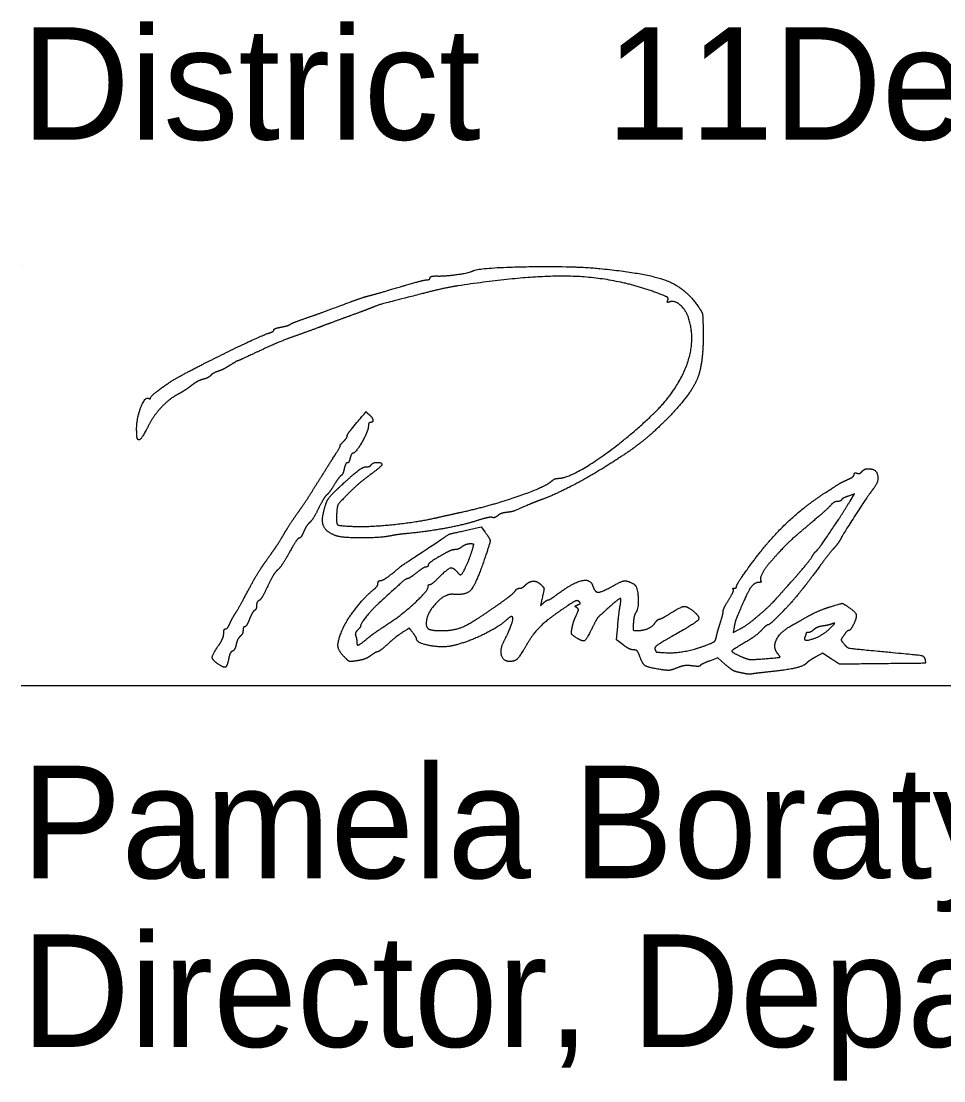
# Model space of a CAD drawing. Extents: x -7.1 to 34, y 0 to 22.
# Drawn here: x 24.528 to 25.676, y 9.207 to 10.526 of the extents above; entities that cross this region are included whole.
import ezdxf

# ---------------------------------------------------------------- set-up
doc = ezdxf.new("R2010")
doc.units = 0
doc.layers.add('SH_Data', color=7, linetype='Continuous')
doc.layers.add('SH_Text', color=7, linetype='Continuous')

msp = doc.modelspace()

# ---------------------------------------------------------------- linework, layer by layer
at = {"layer": 'SH_Data'}
for p, q in [((24.5279, 10.2211), (24.5279, 10.2211)), ((24.5279, 9.6988), (28.0279, 9.6988))]:
    msp.add_line(p, q, dxfattribs=at)
at = {"layer": 'SH_Text'}
for points in [[(25.5597, 9.9283), (25.5651, 9.9372), (25.5577, 9.9346)], [(25.0824, 9.8921), (25.1004, 9.8962), (25.1051, 9.89)], [(25.2773, 9.7493), (25.269, 9.7556), (25.2704, 9.7727)], [(25.4153, 9.7713), (25.4143, 9.7648), (25.4229, 9.7693)], [(25.5361, 9.732), (25.5255, 9.7388), (25.5171, 9.7343)], [(25.4043, 9.725), (25.3951, 9.7333), (25.3845, 9.7292)]]:
    msp.add_lwpolyline(points, dxfattribs=at)
for points in [[(25.0458, 10.2085), (25.0554, 10.2082), (25.0864, 10.2126), (25.0898, 10.2147)], [(25.0898, 10.2147), (25.0966, 10.2189), (25.2136, 10.2212), (25.248, 10.2178)], [(25.248, 10.2178), (25.3072, 10.212), (25.3548, 10.1937), (25.3706, 10.1706)], [(25, 10.1951), (25.0161, 10.1999), (25.031, 10.2038), (25.033, 10.2038)], [(25.033, 10.2038), (25.0351, 10.2038), (25.0368, 10.2049), (25.0368, 10.2063)], [(25.0368, 10.2063), (25.0368, 10.2076), (25.0408, 10.2086), (25.0458, 10.2085)], [(25.3205, 10.187), (25.2699, 10.206), (25.1619, 10.21), (25.0716, 10.1962)], [(24.9372, 10.1761), (24.9451, 10.1791), (24.9559, 10.1826), (24.9612, 10.184)], [(24.9612, 10.184), (24.9665, 10.1853), (24.9839, 10.1903), (25, 10.1951)], [(25.0272, 10.1865), (24.9762, 10.1734), (24.9719, 10.1721), (24.9612, 10.1678)], [(25.0716, 10.1962), (25.0623, 10.1948), (25.0424, 10.1905), (25.0272, 10.1865)], [(25.3328, 10.1784), (25.3338, 10.1809), (25.3303, 10.1833), (25.3205, 10.187)], [(24.8808, 10.1555), (24.8955, 10.1606), (24.9019, 10.163), (24.9372, 10.1761)], [(25.3352, 10.1763), (25.3326, 10.1753), (25.3319, 10.176), (25.3328, 10.1784)], [(25.3586, 10.1564), (25.3553, 10.1662), (25.3409, 10.1785), (25.3352, 10.1763)], [(25.3706, 10.1706), (25.3755, 10.1634), (25.3764, 10.159), (25.3768, 10.1412)], [(24.9384, 10.1593), (24.9285, 10.1557), (24.9134, 10.1501), (24.9048, 10.1469)], [(24.9612, 10.1678), (24.9585, 10.1667), (24.9483, 10.1629), (24.9384, 10.1593)], [(24.8424, 10.1413), (24.8424, 10.1423), (24.8464, 10.144), (24.8514, 10.1449)], [(24.8514, 10.1449), (24.8563, 10.1458), (24.8615, 10.1474), (24.8628, 10.1484)], [(24.8628, 10.1484), (24.8641, 10.1493), (24.8722, 10.1526), (24.8808, 10.1555)], [(24.9048, 10.1469), (24.8962, 10.1436), (24.88, 10.1377), (24.8688, 10.1337)], [(25.3131, 10.0352), (25.344, 10.0647), (25.3679, 10.1282), (25.3586, 10.1564)], [(24.7248, 10.0834), (24.755, 10.0996), (24.8286, 10.1353), (24.837, 10.1377)], [(24.8688, 10.1337), (24.8576, 10.1298), (24.8372, 10.1212), (24.8236, 10.1147)], [(24.837, 10.1377), (24.84, 10.1386), (24.8424, 10.1402), (24.8424, 10.1413)], [(25.3768, 10.1412), (25.3775, 10.1004), (25.3614, 10.0607), (25.332, 10.0308)], [(24.8236, 10.1147), (24.8099, 10.1083), (24.7983, 10.103), (24.7977, 10.103)], [(24.7877, 10.0973), (24.7828, 10.0942), (24.7761, 10.0908), (24.7729, 10.0898)], [(24.7977, 10.103), (24.7971, 10.103), (24.7927, 10.1004), (24.7877, 10.0973)], [(24.6888, 10.0567), (24.6888, 10.0589), (24.7142, 10.0777), (24.7248, 10.0834)], [(24.754, 10.0798), (24.7505, 10.0789), (24.7438, 10.0753), (24.7392, 10.0717)], [(24.7637, 10.0846), (24.7619, 10.0828), (24.7576, 10.0807), (24.754, 10.0798)], [(24.7729, 10.0898), (24.7697, 10.0888), (24.7655, 10.0864), (24.7637, 10.0846)], [(24.7392, 10.0717), (24.7346, 10.0681), (24.7274, 10.0635), (24.7233, 10.0614)], [(24.6716, 10.0189), (24.6717, 10.0321), (24.6823, 10.0587), (24.6865, 10.0561)], [(24.6865, 10.0561), (24.6877, 10.0553), (24.6888, 10.0556), (24.6888, 10.0567)], [(24.7233, 10.0614), (24.7129, 10.0561), (24.693, 10.0352), (24.6868, 10.0231)], [(24.939, 10.0178), (24.9575, 10.0399), (24.9568, 10.0394), (24.9609, 10.036)], [(24.9624, 10.0262), (24.9611, 10.0262), (24.96, 10.0239), (24.96, 10.0211)], [(24.9609, 10.036), (24.9652, 10.0324), (24.9661, 10.0262), (24.9624, 10.0262)], [(25.1964, 9.9566), (25.2105, 9.9566), (25.2786, 10.0025), (25.3131, 10.0352)], [(25.332, 10.0308), (25.3134, 10.0119), (25.281, 9.987), (25.2505, 9.9682)], [(24.673, 10.0052), (24.6722, 10.006), (24.6716, 10.0121), (24.6716, 10.0189)], [(24.6868, 10.0231), (24.6801, 10.0102), (24.6748, 10.0033), (24.673, 10.0052)], [(24.9336, 10.0092), (24.9336, 10.0104), (24.936, 10.0143), (24.939, 10.0178)], [(24.96, 10.0211), (24.96, 10.0155), (24.9441, 9.9878), (24.9409, 9.9878)], [(24.925, 9.9974), (24.9245, 9.9974), (24.9261, 9.9995), (24.9288, 10.0022)], [(24.9288, 10.0022), (24.9314, 10.0048), (24.9336, 10.0079), (24.9336, 10.0092)], [(24.916, 9.9817), (24.9216, 9.9903), (24.9256, 9.9974), (24.925, 9.9974)], [(24.9409, 9.9878), (24.9398, 9.9878), (24.9382, 9.9851), (24.9374, 9.9818)], [(24.894, 9.9467), (24.9006, 9.9573), (24.9105, 9.9731), (24.916, 9.9817)], [(24.9337, 9.9758), (24.9325, 9.9758), (24.9309, 9.9725), (24.93, 9.9686)], [(24.9374, 9.9818), (24.9366, 9.9785), (24.9349, 9.9758), (24.9337, 9.9758)], [(24.9576, 9.971), (24.9601, 9.971), (24.9628, 9.972), (24.9636, 9.9734)], [(24.9768, 9.9737), (24.9768, 9.9726), (24.97, 9.9667), (24.9618, 9.9606)], [(24.9636, 9.9734), (24.9654, 9.9763), (24.9768, 9.9766), (24.9768, 9.9737)], [(24.9261, 9.96), (24.9248, 9.9592), (24.921, 9.9541), (24.9176, 9.9486)], [(24.9252, 9.9468), (24.9409, 9.9614), (24.9536, 9.971), (24.9576, 9.971)], [(24.93, 9.9686), (24.9291, 9.9646), (24.9274, 9.9608), (24.9261, 9.96)], [(24.9618, 9.9606), (24.9535, 9.9545), (24.941, 9.9436), (24.934, 9.9365)], [(25.2505, 9.9682), (25.2313, 9.9563), (25.1901, 9.9353), (25.176, 9.9302)], [(25.557, 9.9552), (25.5613, 9.9571), (25.5648, 9.96), (25.5648, 9.9615)], [(25.5648, 9.9615), (25.5648, 9.963), (25.5663, 9.9637), (25.5682, 9.963)], [(25.5682, 9.963), (25.5701, 9.9622), (25.5729, 9.9632), (25.5745, 9.9651)], [(25.5745, 9.9651), (25.5761, 9.967), (25.5798, 9.9686), (25.5827, 9.9686)], [(25.5827, 9.9686), (25.5921, 9.9686), (25.5959, 9.9525), (25.5885, 9.9435)], [(24.8722, 9.9137), (24.8776, 9.9212), (24.8874, 9.936), (24.894, 9.9467)], [(24.9038, 9.9122), (24.9066, 9.9252), (24.9127, 9.9352), (24.9252, 9.9468)], [(24.9176, 9.9486), (24.9142, 9.9431), (24.9101, 9.9375), (24.9084, 9.9361)], [(25.0764, 9.9146), (25.1133, 9.9228), (25.1796, 9.9457), (25.1882, 9.9532)], [(25.1882, 9.9532), (25.1903, 9.9551), (25.1939, 9.9566), (25.1964, 9.9566)], [(25.528, 9.9382), (25.5469, 9.9504), (25.5488, 9.9515), (25.557, 9.9552)], [(24.9084, 9.9361), (24.9068, 9.9348), (24.9021, 9.9272), (24.8981, 9.9192)], [(24.934, 9.9365), (24.9233, 9.9255), (24.9211, 9.9219), (24.9206, 9.9136)], [(25.4334, 9.8457), (25.4556, 9.8765), (25.5007, 9.9205), (25.528, 9.9382)], [(25.5885, 9.9435), (25.5843, 9.9385), (25.5515, 9.8881), (25.5483, 9.8819)], [(25.5577, 9.9346), (25.5537, 9.9332), (25.5498, 9.9311), (25.549, 9.9299)], [(25.1603, 9.924), (25.1433, 9.9166), (25.1384, 9.9149), (25.1318, 9.9141)], [(25.176, 9.9302), (25.1714, 9.9286), (25.1643, 9.9258), (25.1603, 9.924)], [(25.5349, 9.9224), (25.5322, 9.9194), (25.5197, 9.9083), (25.5072, 9.8978)], [(25.5169, 9.8654), (25.5197, 9.8673), (25.5479, 9.9088), (25.5597, 9.9283)], [(25.5437, 9.9278), (25.5415, 9.9278), (25.5375, 9.9253), (25.5349, 9.9224)], [(25.549, 9.9299), (25.5483, 9.9287), (25.5459, 9.9278), (25.5437, 9.9278)], [(24.8555, 9.8882), (24.8593, 9.8948), (24.8669, 9.9063), (24.8722, 9.9137)], [(24.8981, 9.9192), (24.8941, 9.9112), (24.889, 9.9032), (24.8868, 9.9014)], [(24.9192, 9.8853), (24.9087, 9.8892), (24.9016, 9.9017), (24.9038, 9.9122)], [(24.9206, 9.9136), (24.9197, 9.9002), (24.9238, 9.8973), (24.9444, 9.8967)], [(24.9444, 9.8967), (24.9636, 9.8962), (25.0215, 9.9023), (25.0428, 9.9071)], [(25.0428, 9.9071), (25.0507, 9.9089), (25.0658, 9.9123), (25.0764, 9.9146)], [(25.1142, 9.9079), (25.1125, 9.9085), (25.1044, 9.9068), (25.0962, 9.9042)], [(25.121, 9.9101), (25.1189, 9.9083), (25.1158, 9.9073), (25.1142, 9.9079)], [(25.1318, 9.9141), (25.1279, 9.9137), (25.123, 9.9119), (25.121, 9.9101)], [(24.8868, 9.9014), (24.8847, 9.8996), (24.8814, 9.8945), (24.8796, 9.8901)], [(25.0962, 9.9042), (25.0797, 9.8989), (25.0346, 9.8904), (25.0108, 9.8881)], [(25.5072, 9.8978), (25.4876, 9.8813), (25.4759, 9.8699), (25.4592, 9.851)], [(24.8425, 9.8675), (24.8458, 9.8723), (24.8517, 9.8816), (24.8555, 9.8882)], [(24.8739, 9.8822), (24.8726, 9.8822), (24.8672, 9.8743), (24.8618, 9.8646)], [(24.8796, 9.8901), (24.8777, 9.8858), (24.8752, 9.8822), (24.8739, 9.8822)], [(24.9904, 9.8855), (24.9767, 9.8824), (24.9272, 9.8823), (24.9192, 9.8853)], [(25.0108, 9.8881), (25.0025, 9.8873), (24.9933, 9.8861), (24.9904, 9.8855)], [(25.0284, 9.8657), (25.06, 9.8867), (25.0614, 9.8874), (25.0824, 9.8921)], [(25.1051, 9.89), (25.1117, 9.8812), (25.1115, 9.8764), (25.1038, 9.8538)], [(25.5483, 9.8819), (25.5466, 9.8784), (25.5427, 9.873), (25.5397, 9.8698)], [(24.8289, 9.8483), (24.833, 9.8541), (24.8391, 9.8628), (24.8425, 9.8675)], [(25.0678, 9.8678), (25.0656, 9.8678), (25.0612, 9.8663), (25.0581, 9.8646)], [(25.0765, 9.8713), (25.074, 9.8693), (25.07, 9.8678), (25.0678, 9.8678)], [(25.075, 9.8366), (25.0768, 9.8366), (25.0866, 9.8577), (25.0897, 9.8684)], [(25.0864, 9.8749), (25.0835, 9.8748), (25.0791, 9.8732), (25.0765, 9.8713)], [(25.0897, 9.8684), (25.0914, 9.8741), (25.091, 9.8749), (25.0864, 9.8749)], [(25.5397, 9.8698), (25.5367, 9.8665), (25.5278, 9.8552), (25.5199, 9.8445)], [(24.8618, 9.8646), (24.8565, 9.8549), (24.8498, 9.8449), (24.847, 9.8424)], [(24.9892, 9.8378), (25.0029, 9.8488), (25.0009, 9.8475), (25.0284, 9.8657)], [(25.0581, 9.8646), (25.0436, 9.8567), (25.0344, 9.8503), (25.0344, 9.8483)], [(25.1038, 9.8538), (25.0935, 9.8239), (25.0815, 9.8108), (25.0656, 9.8122)], [(25.4817, 9.8224), (25.497, 9.8395), (25.5106, 9.8559), (25.513, 9.8602)], [(25.513, 9.8602), (25.5142, 9.8624), (25.5159, 9.8647), (25.5169, 9.8654)], [(24.81, 9.8162), (24.8163, 9.828), (24.8248, 9.8425), (24.8289, 9.8483)], [(24.847, 9.8424), (24.8441, 9.8398), (24.8386, 9.8307), (24.8347, 9.8222)], [(25.0317, 9.8462), (25.0303, 9.8462), (25.025, 9.8429), (25.02, 9.839)], [(25.0344, 9.8483), (25.0344, 9.8471), (25.0332, 9.8462), (25.0317, 9.8462)], [(25.0488, 9.8342), (25.0589, 9.8443), (25.0654, 9.8461), (25.0704, 9.8402)], [(25.4184, 9.8223), (25.4184, 9.8237), (25.4251, 9.8342), (25.4334, 9.8457)], [(25.4592, 9.851), (25.4533, 9.8444), (25.4471, 9.8315), (25.4485, 9.8291)], [(25.5199, 9.8445), (25.512, 9.8339), (25.5043, 9.8237), (25.5029, 9.8219)], [(24.972, 9.8259), (24.972, 9.8278), (24.9735, 9.8294), (24.9754, 9.8294)], [(25.0088, 9.8317), (25.0069, 9.8317), (24.9985, 9.8245), (24.9732, 9.8012)], [(24.9754, 9.8294), (24.9772, 9.8294), (24.9834, 9.8331), (24.9892, 9.8378)], [(25.02, 9.839), (25.015, 9.835), (25.01, 9.8318), (25.0088, 9.8317)], [(25.0368, 9.8246), (25.0381, 9.8246), (25.0435, 9.8289), (25.0488, 9.8342)], [(25.0704, 9.8402), (25.072, 9.8382), (25.0741, 9.8366), (25.075, 9.8366)], [(25.1555, 9.8237), (25.1605, 9.8286), (25.1705, 9.8287), (25.1754, 9.8237)], [(25.1935, 9.8111), (25.2138, 9.8263), (25.2365, 9.8319), (25.2395, 9.8224)], [(25.2633, 9.8221), (25.2752, 9.8287), (25.2825, 9.8294), (25.2907, 9.8248)], [(25.4485, 9.8291), (25.4493, 9.8279), (25.4482, 9.827), (25.4462, 9.827)], [(24.7946, 9.7886), (24.7968, 9.7919), (24.8037, 9.8043), (24.81, 9.8162)], [(24.8347, 9.8222), (24.8307, 9.8136), (24.826, 9.8057), (24.8242, 9.8046)], [(24.9285, 9.7699), (24.933, 9.7803), (24.9562, 9.8098), (24.9666, 9.8181)], [(24.9666, 9.8181), (24.9695, 9.8205), (24.972, 9.824), (24.972, 9.8259)], [(24.9883, 9.778), (25.0039, 9.7884), (25.0344, 9.8171), (25.0344, 9.8214)], [(25.0344, 9.8214), (25.0344, 9.8232), (25.0355, 9.8246), (25.0368, 9.8246)], [(25.1004, 9.7849), (25.119, 9.7973), (25.1414, 9.8139), (25.1431, 9.8167)], [(25.1431, 9.8167), (25.1442, 9.8184), (25.1465, 9.8198), (25.1483, 9.8198)], [(25.1483, 9.8198), (25.1501, 9.8198), (25.1534, 9.8215), (25.1555, 9.8237)], [(25.1754, 9.8237), (25.1786, 9.8206), (25.1788, 9.8181), (25.1767, 9.809)], [(25.2395, 9.8224), (25.2419, 9.8148), (25.25, 9.8147), (25.2633, 9.8221)], [(25.2907, 9.8248), (25.2951, 9.8223), (25.2967, 9.7943), (25.2928, 9.7892)], [(25.4086, 9.8055), (25.4125, 9.8117), (25.415, 9.8175), (25.4142, 9.8183)], [(25.4142, 9.8183), (25.4134, 9.8191), (25.414, 9.8198), (25.4156, 9.8198)], [(25.4156, 9.8198), (25.4171, 9.8198), (25.4184, 9.8209), (25.4184, 9.8223)], [(25.4462, 9.827), (25.4399, 9.827), (25.4304, 9.8118), (25.4183, 9.7826)], [(25.4661, 9.8049), (25.4692, 9.8085), (25.4762, 9.8163), (25.4817, 9.8224)], [(25.5029, 9.8219), (25.4896, 9.8054), (25.485, 9.8003), (25.4732, 9.7881)], [(24.8242, 9.8046), (24.8223, 9.8036), (24.8208, 9.8007), (24.8208, 9.7982)], [(24.9732, 9.8012), (24.9641, 9.7929), (24.9504, 9.7758), (24.9504, 9.7728)], [(25.0656, 9.8122), (25.0552, 9.8131), (25.032, 9.7877), (25.032, 9.7755)], [(25.1767, 9.809), (25.1744, 9.7987), (25.1745, 9.7982), (25.1783, 9.8017)], [(25.1783, 9.8017), (25.1805, 9.8037), (25.1832, 9.8054), (25.1841, 9.8054)], [(25.1841, 9.8054), (25.1851, 9.8054), (25.1893, 9.8079), (25.1935, 9.8111)], [(25.2222, 9.8033), (25.2204, 9.8051), (25.2145, 9.8023), (25.202, 9.7938)], [(25.2206, 9.7991), (25.2236, 9.8002), (25.224, 9.8015), (25.2222, 9.8033)], [(25.2734, 9.7976), (25.2752, 9.807), (25.2726, 9.8074), (25.2633, 9.7992)], [(25.4016, 9.7907), (25.4016, 9.7925), (25.4047, 9.7992), (25.4086, 9.8055)], [(25.446, 9.7861), (25.4539, 9.7929), (25.4629, 9.8014), (25.4661, 9.8049)], [(25.5353, 9.7968), (25.5493, 9.801), (25.5505, 9.801), (25.5564, 9.7972)], [(24.7877, 9.776), (24.7893, 9.7796), (24.7924, 9.7853), (24.7946, 9.7886)], [(24.8183, 9.7921), (24.8169, 9.7912), (24.8141, 9.7863), (24.812, 9.7812)], [(24.8208, 9.7982), (24.8208, 9.7957), (24.8197, 9.7929), (24.8183, 9.7921)], [(25.202, 9.7938), (25.1823, 9.7804), (25.1651, 9.7633), (25.1568, 9.749)], [(25.2194, 9.7956), (25.2172, 9.797), (25.2175, 9.7979), (25.2206, 9.7991)], [(25.2187, 9.7858), (25.2215, 9.7921), (25.2217, 9.7942), (25.2194, 9.7956)], [(25.2633, 9.7992), (25.2474, 9.7852), (25.2437, 9.7808), (25.2382, 9.7694)], [(25.2704, 9.7727), (25.2712, 9.7821), (25.2726, 9.7933), (25.2734, 9.7976)], [(25.2928, 9.7892), (25.2916, 9.7875), (25.2903, 9.7818), (25.2899, 9.7766)], [(25.3224, 9.7814), (25.3236, 9.7814), (25.3297, 9.7846), (25.336, 9.7886)], [(25.3642, 9.7915), (25.3739, 9.7839), (25.367, 9.776), (25.3354, 9.7583)], [(25.336, 9.7886), (25.3489, 9.7968), (25.3565, 9.7976), (25.3642, 9.7915)], [(25.3981, 9.7766), (25.4, 9.7825), (25.4016, 9.7889), (25.4016, 9.7907)], [(25.4732, 9.7881), (25.4657, 9.7804), (25.4586, 9.7742), (25.4576, 9.7742)], [(25.506, 9.7841), (25.5139, 9.7886), (25.5271, 9.7943), (25.5353, 9.7968)], [(25.5564, 9.7972), (25.566, 9.7909), (25.5684, 9.7835), (25.5638, 9.7745)], [(24.7824, 9.7694), (24.7838, 9.7694), (24.7862, 9.7723), (24.7877, 9.776)], [(24.812, 9.7812), (24.81, 9.776), (24.8073, 9.7718), (24.8061, 9.7718)], [(24.9568, 9.7556), (24.9643, 9.7617), (24.9696, 9.7655), (24.9883, 9.778)], [(25.032, 9.7755), (25.032, 9.7703), (25.0398, 9.767), (25.0519, 9.767)], [(25.0519, 9.767), (25.065, 9.767), (25.0841, 9.774), (25.1004, 9.7849)], [(25.1324, 9.7807), (25.1228, 9.7716), (25.084, 9.7528), (25.0656, 9.7483)], [(25.1294, 9.755), (25.1335, 9.7626), (25.14, 9.7789), (25.14, 9.7817)], [(25.14, 9.7817), (25.14, 9.7847), (25.136, 9.7842), (25.1324, 9.7807)], [(25.2136, 9.7702), (25.2144, 9.7743), (25.2166, 9.7814), (25.2187, 9.7858)], [(25.2899, 9.7766), (25.2894, 9.769), (25.2901, 9.767), (25.2932, 9.767)], [(25.2932, 9.767), (25.3016, 9.767), (25.3136, 9.7718), (25.3168, 9.7765)], [(25.3168, 9.7765), (25.3187, 9.7792), (25.3212, 9.7814), (25.3224, 9.7814)], [(25.3933, 9.7595), (25.394, 9.7629), (25.3961, 9.7706), (25.3981, 9.7766)], [(25.4183, 9.7826), (25.4172, 9.7799), (25.4159, 9.7748), (25.4153, 9.7713)], [(25.4229, 9.7693), (25.4277, 9.7717), (25.4381, 9.7793), (25.446, 9.7861)], [(25.4864, 9.7731), (25.4893, 9.7746), (25.4981, 9.7796), (25.506, 9.7841)], [(25.5372, 9.7754), (25.5345, 9.7744), (25.5292, 9.7732), (25.5254, 9.7727)], [(25.5348, 9.7699), (25.5403, 9.7755), (25.5408, 9.7768), (25.5372, 9.7754)], [(24.7742, 9.7495), (24.7774, 9.7542), (24.78, 9.7606), (24.78, 9.7637)], [(24.78, 9.7637), (24.78, 9.7668), (24.7811, 9.7694), (24.7824, 9.7694)], [(24.804, 9.7673), (24.804, 9.7648), (24.8024, 9.7615), (24.8005, 9.7599)], [(24.8061, 9.7718), (24.8049, 9.7718), (24.804, 9.7697), (24.804, 9.7673)], [(24.9302, 9.7342), (24.9225, 9.7418), (24.9219, 9.7546), (24.9285, 9.7699)], [(24.9466, 9.7677), (24.9446, 9.7656), (24.9435, 9.7624), (24.9442, 9.7605)], [(24.9504, 9.7728), (24.9504, 9.772), (24.9487, 9.7697), (24.9466, 9.7677)], [(25.0041, 9.7658), (24.9959, 9.7604), (24.9933, 9.7584), (24.9821, 9.7484)], [(25.0154, 9.7644), (25.0109, 9.7702), (25.0108, 9.7702), (25.0041, 9.7658)], [(25.0199, 9.757), (25.0199, 9.7579), (25.0179, 9.7612), (25.0154, 9.7644)], [(25.2182, 9.7586), (25.2132, 9.7619), (25.2124, 9.7639), (25.2136, 9.7702)], [(25.2382, 9.7694), (25.2315, 9.7557), (25.2267, 9.7531), (25.2182, 9.7586)], [(25.449, 9.7672), (25.4454, 9.7634), (25.4373, 9.7573), (25.431, 9.7536)], [(25.4576, 9.7742), (25.4565, 9.7742), (25.4526, 9.771), (25.449, 9.7672)], [(25.4694, 9.7387), (25.4633, 9.7461), (25.4731, 9.7659), (25.4864, 9.7731)], [(25.5033, 9.7588), (25.5008, 9.7523), (25.5263, 9.7613), (25.5348, 9.7699)], [(25.5048, 9.7636), (25.5048, 9.763), (25.5041, 9.7609), (25.5033, 9.7588)], [(25.5076, 9.7646), (25.506, 9.7646), (25.5048, 9.7641), (25.5048, 9.7636)], [(25.5144, 9.7682), (25.5122, 9.7662), (25.5091, 9.7646), (25.5076, 9.7646)], [(25.5254, 9.7727), (25.5215, 9.7722), (25.5166, 9.7701), (25.5144, 9.7682)], [(25.5578, 9.767), (25.5567, 9.767), (25.554, 9.7643), (25.5519, 9.7611)], [(25.5638, 9.7745), (25.5616, 9.7703), (25.5589, 9.767), (25.5578, 9.767)], [(24.7725, 9.7258), (24.7655, 9.7306), (24.7659, 9.7374), (24.7742, 9.7495)], [(24.7955, 9.7498), (24.7946, 9.7459), (24.7925, 9.7421), (24.7908, 9.7414)], [(24.8005, 9.7599), (24.7986, 9.7583), (24.7964, 9.7538), (24.7955, 9.7498)], [(24.9442, 9.7605), (24.945, 9.7585), (24.9456, 9.7554), (24.9456, 9.7536)], [(24.9456, 9.7536), (24.9456, 9.7487), (24.949, 9.7493), (24.9568, 9.7556)], [(24.9821, 9.7484), (24.9773, 9.7441), (24.9725, 9.7406), (24.9714, 9.7406)], [(25.0656, 9.7483), (25.0527, 9.7453), (25.0201, 9.7514), (25.0199, 9.757)], [(25.1361, 9.7286), (25.1277, 9.7286), (25.1237, 9.7444), (25.1294, 9.755)], [(25.1568, 9.749), (25.1486, 9.7349), (25.1422, 9.7286), (25.1361, 9.7286)], [(25.2903, 9.743), (25.2877, 9.743), (25.2819, 9.7458), (25.2773, 9.7493)], [(25.3354, 9.7583), (25.3222, 9.7508), (25.316, 9.746), (25.3168, 9.7438)], [(25.3308, 9.7395), (25.3413, 9.7389), (25.3674, 9.7438), (25.3806, 9.7489)], [(25.3806, 9.7489), (25.3894, 9.7522), (25.3923, 9.7547), (25.3933, 9.7595)], [(25.431, 9.7536), (25.4131, 9.7432), (25.412, 9.7399), (25.425, 9.7344)], [(25.5519, 9.7611), (25.5484, 9.7558), (25.5484, 9.7549), (25.5523, 9.7502)], [(25.5523, 9.7502), (25.5559, 9.7457), (25.5609, 9.7447), (25.5948, 9.7415)], [(24.7908, 9.7414), (24.7891, 9.7408), (24.787, 9.7366), (24.7862, 9.7322)], [(24.9629, 9.7358), (24.9593, 9.7332), (24.9519, 9.7304), (24.9464, 9.7296)], [(24.9714, 9.7406), (24.9703, 9.7406), (24.9665, 9.7384), (24.9629, 9.7358)], [(25.2978, 9.7352), (25.296, 9.7403), (25.2934, 9.743), (25.2903, 9.743)], [(25.3232, 9.7186), (25.3082, 9.721), (25.3013, 9.7255), (25.2978, 9.7352)], [(25.3168, 9.7438), (25.3181, 9.7404), (25.3188, 9.7402), (25.3308, 9.7395)], [(25.4518, 9.7319), (25.4713, 9.7335), (25.4731, 9.7342), (25.4694, 9.7387)], [(25.5948, 9.7415), (25.6439, 9.737), (25.6521, 9.7354), (25.6531, 9.7307)], [(24.7862, 9.7322), (24.7843, 9.7225), (24.7801, 9.7205), (24.7725, 9.7258)], [(24.9464, 9.7296), (24.9377, 9.7282), (24.9355, 9.7288), (24.9302, 9.7342)], [(25.3632, 9.7231), (25.3574, 9.7239), (25.3501, 9.7229), (25.3443, 9.7206)], [(25.3733, 9.7235), (25.3729, 9.7226), (25.3683, 9.7224), (25.3632, 9.7231)], [(25.3845, 9.7292), (25.3787, 9.7269), (25.3737, 9.7244), (25.3733, 9.7235)], [(25.4189, 9.7155), (25.4159, 9.7162), (25.4093, 9.7204), (25.4043, 9.725)], [(25.425, 9.7344), (25.4318, 9.7314), (25.4383, 9.7309), (25.4518, 9.7319)], [(25.5054, 9.7264), (25.5017, 9.7227), (25.4802, 9.7178), (25.4568, 9.7154)], [(25.5171, 9.7343), (25.5125, 9.7318), (25.5072, 9.7283), (25.5054, 9.7264)], [(25.5828, 9.7256), (25.5471, 9.7252), (25.5467, 9.7252), (25.5361, 9.732)], [(25.6531, 9.7307), (25.6539, 9.7264), (25.6519, 9.7263), (25.5828, 9.7256)], [(25.3443, 9.7206), (25.3373, 9.7178), (25.3318, 9.7173), (25.3232, 9.7186)], [(25.4292, 9.7134), (25.4265, 9.7139), (25.4219, 9.7149), (25.4189, 9.7155)], [(25.4376, 9.7131), (25.4356, 9.7127), (25.4318, 9.7128), (25.4292, 9.7134)], [(25.4568, 9.7154), (25.4482, 9.7145), (25.4396, 9.7135), (25.4376, 9.7131)]]:
    msp.add_open_spline(points, degree=2, dxfattribs=at)

# ---------------------------------------------------------------- texts
for s, p in [('District       Deputy Director', (24.5279, 10.3782)), ('              11', (24.5279, 10.3782)), ('Pamela Boratyn', (24.5279, 9.4588)), ('Director, Department of Transportation', (24.5279, 9.2488))]:
    msp.add_text(s, height=0.14, dxfattribs=at).set_placement(p)

doc.saveas('drawing.dxf')
